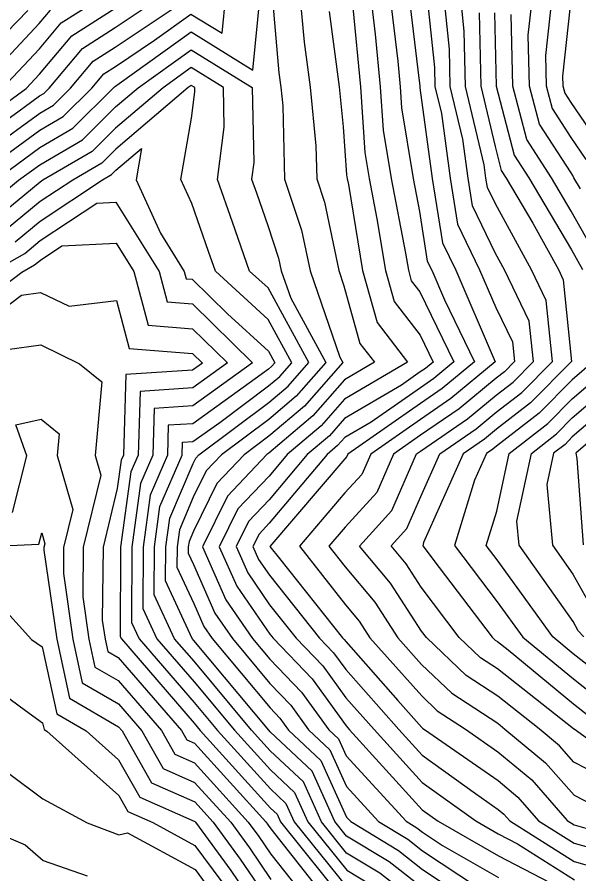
# Model space of a CAD drawing. Extents: x 42655 to 43811, y -141820 to -141156.
# Drawn here: x 43136.6 to 43174.3, y -141324.4 to -141266.9 of the extents above; entities that cross this region are included whole.
import ezdxf

# ---------------------------------------------------------------- set-up
doc = ezdxf.new("R2010")
doc.units = 0
doc.layers.add('ZE_HICN', color=7, linetype='Continuous')
doc.layers.add('ZE_LWCN', color=7, linetype='Continuous')

msp = doc.modelspace()

# ---------------------------------------------------------------- linework, layer by layer
at = {"layer": 'ZE_HICN'}
for points in [[(43135.141, -141277.869), (43138.171, -141275.662), (43140.383, -141274.369), (43143.096, -141271.669), (43143.169, -141271.583), (43143.24, -141271.537), (43143.479, -141271.376), (43148.311, -141267.904), (43152.45, -141270.462), (43152.95, -141265.46)], [(43135.648, -141271.704), (43138.14, -141269.044), (43139.601, -141267.302), (43142.405, -141265.51)], [(43153.741, -141265.456), (43154.206, -141270.654), (43154.336, -141271.616), (43154.462, -141272.875), (43154.588, -141277.778), (43155.719, -141281.2), (43156.288, -141283.932), (43158.294, -141289.728), (43158.488, -141290.085), (43155.923, -141293.011), (43153.526, -141295.04), (43151.872, -141296.278), (43150.036, -141298.205), (43148.468, -141301.411), (43148.174, -141302.099), (43148.125, -141302.459), (43148.123, -141302.885), (43148.479, -141303.653), (43149.904, -141306.905), (43151.08, -141308.608), (43153.604, -141311.636), (43154.991, -141313.08), (43156.197, -141314.746), (43157.611, -141316.074), (43158.725, -141318.542), (43160.879, -141320.887), (43162.838, -141322.078), (43163.833, -141322.852), (43167.516, -141325.302)], [(43161.636, -141265.419), (43162.167, -141269.862), (43162.327, -141271.579), (43162.426, -141272.999), (43163.208, -141277.737), (43163.632, -141279.947), (43164.154, -141283.282), (43164.453, -141283.894), (43165.311, -141285.891), (43167.321, -141290.043), (43165.16, -141291.837), (43163.692, -141292.844), (43158.82, -141296.246), (43158.751, -141296.404), (43158.621, -141296.546), (43153.601, -141302.433), (43154.243, -141303.252), (43158.476, -141308.573), (43158.585, -141308.686), (43158.679, -141308.817), (43162.179, -141312.772), (43163.794, -141314.583), (43163.853, -141314.639), (43163.96, -141314.71), (43168.899, -141318.145), (43170.221, -141319.248), (43171.61, -141320.836), (43174.007, -141322.344), (43177.111, -141323.218)], [(43173.743, -141266.161), (43173.228, -141270.876), (43173.243, -141271.527), (43173.369, -141272.014), (43173.773, -141272.635), (43175.667, -141275.401)], [(43167.633, -141266.631), (43167.738, -141271.553), (43168.699, -141275.598), (43169.117, -141277.212), (43169.44, -141277.708), (43171.241, -141280.749), (43172.942, -141283.854), (43173.269, -141284.531), (43173.817, -141290.013), (43171.067, -141292.796), (43168.788, -141294.564), (43167.987, -141295.229), (43166.557, -141296.209), (43163.908, -141302.176), (43163.843, -141302.385), (43164.955, -141303.847), (43168.502, -141308.526), (43168.699, -141308.714), (43168.855, -141308.817), (43169.566, -141309.378), (43173.963, -141313), (43176.061, -141314.653)], [(43134.933, -141284.033), (43137.166, -141282.765), (43138.2, -141281.911), (43141.981, -141279.406), (43143.276, -141279.337), (43146.162, -141283.98), (43146.704, -141286.026), (43148.396, -141286.162), (43152.442, -141290.113), (43148.429, -141292.997), (43145.838, -141293.168), (43145.738, -141296.307), (43144.927, -141298.204), (43144.339, -141302.477), (43144.319, -141307.537), (43144.829, -141308.637), (43148.522, -141312.908), (43150.078, -141314.775), (43153.637, -141318.709), (43154.667, -141319.675), (43155.225, -141320.913), (43158.757, -141325.307)], [(43178.953, -141292.021), (43174.111, -141296.174), (43174.174, -141296.522), (43174.6, -141302.334)], [(43133.209, -141302.507), (43138.102, -141302.271), (43138.292, -141301.522), (43138.504, -141302.252), (43138.442, -141302.504), (43138.441, -141302.677), (43139.298, -141308.663), (43140.158, -141312.625), (43143.442, -141314.528), (43143.682, -141314.805), (43145.655, -141318.299), (43148.553, -141319.578), (43149.788, -141320.939), (43151.61, -141323.412), (43153.674, -141326.472)]]:
    msp.add_lwpolyline(points, dxfattribs=at)
at = {"layer": 'ZE_LWCN'}
for points in [[(43133.084, -141275.89), (43137.122, -141272.952), (43138.155, -141272.2), (43138.438, -141272.035), (43138.785, -141271.689), (43141.028, -141269.014), (43143.221, -141267.612), (43146.374, -141265.491)], [(43133.541, -141277.877), (43138.165, -141274.508), (43139.735, -141273.591), (43141.659, -141271.676), (43142.455, -141270.727), (43143.233, -141270.229), (43145.865, -141268.458), (43148.305, -141266.705), (43150.395, -141267.996), (43150.648, -141265.471)], [(43134.78, -141275.816), (43138.16, -141273.354), (43139.086, -141272.813), (43140.222, -141271.682), (43141.742, -141269.87), (43143.227, -141268.921), (43148.252, -141265.54)], [(43155.605, -141265.448), (43155.887, -141268.599), (43156.293, -141271.607), (43156.687, -141275.544), (43156.744, -141277.768), (43157.257, -141279.32), (43158.215, -141283.923), (43158.567, -141284.939), (43159.635, -141288.808), (43160.613, -141290.075), (43158.597, -141291.257), (43156.477, -141293.676), (43153.532, -141296.169), (43153.395, -141296.271), (43150.744, -141299.054), (43149.081, -141302.454), (43150.639, -141306.007), (43152.429, -141308.601), (43153.597, -141310.002), (43155.71, -141312.201), (43157.546, -141314.74), (43158.2, -141315.354), (43158.715, -141316.495), (43162.743, -141320.878), (43163.462, -141321.315), (43163.827, -141321.599), (43165.179, -141322.499), (43168.93, -141324.655)], [(43160.351, -141265.425), (43160.666, -141268.062), (43160.995, -141271.585), (43161.198, -141274.501), (43161.733, -141277.744), (43162.692, -141282.748), (43162.884, -141283.901), (43163.077, -141284.599), (43163.657, -141285.351), (43165.931, -141290.05), (43164.595, -141291.159), (43163.687, -141291.782), (43160.388, -141294.085), (43158.615, -141295.125), (43158.138, -141295.669), (43157.449, -141296.252), (43153.554, -141300.881), (43152.867, -141301.601), (43152.458, -141302.438), (43152.841, -141303.313), (43153.57, -141304.369), (43156.92, -141308.58), (43157.866, -141309.565), (43158.688, -141310.701), (43162.242, -141314.718), (43163.803, -141316.435), (43167.384, -141319.017), (43168.908, -141320.076), (43169.286, -141320.392), (43169.683, -141320.845), (43174.013, -141323.57), (43176.298, -141324.213)], [(43162.921, -141265.413), (43163.59, -141271.012), (43163.642, -141271.512), (43163.643, -141271.572), (43163.664, -141271.659), (43164.485, -141277.731), (43165.162, -141282.049), (43166.058, -141283.886), (43168.634, -141289.877), (43168.711, -141290.037), (43165.726, -141292.516), (43163.697, -141293.907), (43160.357, -141296.239), (43159.758, -141297.612), (43158.632, -141298.845), (43155.58, -141302.424), (43158.668, -141306.356), (43159.591, -141307.455), (43160.305, -141308.564), (43163.784, -141312.466), (43164.822, -141313.454), (43166.71, -141314.697), (43168.89, -141316.213), (43171.156, -141318.105), (43173.537, -141320.827), (43174.001, -141321.119), (43177.925, -141322.224)], [(43164.126, -141265.407), (43164.64, -141270.291), (43164.667, -141271.568), (43165.097, -141273.378), (43165.685, -141277.726), (43166.17, -141280.817), (43167.663, -141283.879), (43168.75, -141286.407), (43169.858, -141288.702), (43169.991, -141290.031), (43169.325, -141290.705), (43168.772, -141291.134), (43166.291, -141293.194), (43163.702, -141294.969), (43161.894, -141296.231), (43160.766, -141298.821), (43158.643, -141301.145), (43157.56, -141302.414), (43158.656, -141303.81), (43160.641, -141306.172), (43162.176, -141308.555), (43163.774, -141310.348), (43165.791, -141312.269), (43168.881, -141314.303), (43169.364, -141314.684), (43172.091, -141316.961), (43173.992, -141319.134), (43177.249, -141320.81)], [(43177.242, -141318.587), (43173.981, -141316.91), (43173.026, -141315.818), (43171.656, -141314.674), (43168.873, -141312.474), (43166.761, -141311.084), (43164.096, -141308.546), (43163.764, -141308.108), (43161.69, -141304.888), (43159.603, -141302.405), (43161.773, -141300.029), (43163.431, -141296.224), (43163.707, -141296.032), (43166.857, -141293.872), (43168.778, -141292.277), (43169.905, -141291.402), (43171.266, -141290.025), (43170.995, -141287.312), (43169.333, -141283.871), (43168.733, -141282.775), (43167.177, -141279.584), (43166.885, -141277.72), (43166.53, -141275.098), (43165.691, -141271.563), (43165.638, -141269.071), (43165.252, -141265.402)], [(43179.076, -141318.376), (43174.003, -141314.702), (43173.971, -141314.685), (43173.962, -141314.674), (43173.948, -141314.663), (43168.864, -141310.645), (43167.73, -141309.899), (43166.299, -141308.536), (43163.75, -141305.173), (43162.74, -141303.605), (43161.723, -141302.395), (43162.78, -141301.237), (43163.721, -141299.078), (43164.992, -141296.217), (43167.422, -141294.551), (43168.783, -141293.421), (43170.486, -141292.099), (43172.542, -141290.019), (43172.132, -141285.921), (43171.138, -141283.863), (43168.717, -141279.443), (43168.185, -141278.352), (43168.085, -141277.714), (43167.964, -141276.817), (43166.715, -141271.558), (43166.636, -141267.851), (43166.377, -141265.397)], [(43174.42, -141278.435), (43173.984, -141277.687), (43173.919, -141277.538), (43173.796, -141277.357), (43171.668, -141274.093), (43171.006, -141271.538), (43170.928, -141268.118), (43171.228, -141265.374)], [(43172.529, -141265.368), (43172.078, -141269.497), (43172.124, -141271.533), (43172.518, -141273.053), (43173.784, -141274.996), (43174.793, -141276.469)], [(43159.165, -141266.262), (43159.663, -141271.591), (43159.97, -141276.002), (43160.259, -141277.751), (43160.775, -141280.449), (43161.351, -141283.909), (43161.929, -141286.002), (43163.671, -141288.258), (43164.541, -141290.056), (43164.03, -141290.481), (43163.682, -141290.719), (43162.419, -141291.601), (43158.609, -141293.836), (43157.584, -141295.004), (43156.103, -141296.259), (43153.546, -141299.296), (43152.16, -141300.752), (43151.332, -141302.444), (43152.107, -141304.211), (43153.579, -141306.344), (43155.364, -141308.587), (43157.147, -141310.444), (43158.697, -141312.586), (43160.59, -141314.726), (43163.812, -141318.269), (43167.401, -141320.856), (43168.916, -141321.727), (43170.196, -141322.39), (43174.019, -141324.795)], [(43133.06, -141270.887), (43137.353, -141266.471)], [(43133.078, -141274.734), (43137.253, -141271.696), (43138.148, -141270.741), (43140.314, -141268.158), (43143.215, -141266.304)], [(43134.043, -141271.711), (43138.132, -141267.346), (43138.887, -141266.446)], [(43157.568, -141266.544), (43158.25, -141271.598), (43158.517, -141274.267), (43158.742, -141277.504), (43158.784, -141277.758), (43158.859, -141278.15), (43159.819, -141283.916), (43160.782, -141287.405), (43162.835, -141290.064), (43158.603, -141292.547), (43157.031, -141294.34), (43154.757, -141296.265), (43153.539, -141297.712), (43151.452, -141299.903), (43150.206, -141302.449), (43151.373, -141305.109), (43153.589, -141308.319), (43153.808, -141308.595), (43156.429, -141311.322), (43158.706, -141314.471), (43158.938, -141314.733), (43163.82, -141320.103), (43164.882, -141320.868), (43168.923, -141323.191), (43172.337, -141324.959)], [(43168.657, -141266.619), (43168.77, -141271.548), (43169.968, -141276.172), (43170.964, -141277.701), (43173.82, -141282.524), (43174.563, -141283.846)], [(43176.009, -141283.84), (43173.808, -141279.924), (43172.487, -141277.694), (43170.818, -141275.133), (43169.888, -141271.543), (43169.778, -141266.738)], [(43134.572, -141279.653), (43136.741, -141277.861), (43138.176, -141276.816), (43141.032, -141275.147), (43143.246, -141272.943), (43144.757, -141271.661), (43148.316, -141269.103), (43152.399, -141271.625), (43152.517, -141276.669), (43152.373, -141277.788), (43152.69, -141278.706), (43153.46, -141280.897), (43154.181, -141283.081), (43154.361, -141283.941), (43154.993, -141285.767), (43157.348, -141290.09), (43155.369, -141292.347), (43153.521, -141293.912), (43150.348, -141296.286), (43149.329, -141297.356), (43148.457, -141299.137), (43147.525, -141301.32), (43147.368, -141302.462), (43147.362, -141303.815), (43148.491, -141306.253), (43149.17, -141307.803), (43149.73, -141308.614), (43153.612, -141313.271), (43154.273, -141313.959), (43154.847, -141314.753), (43157.022, -141316.794), (43158.734, -141320.59), (43159.015, -141320.896), (43162.214, -141322.841), (43163.839, -141324.105), (43168.214, -141327.015)], [(43163.845, -141325.357), (43161.591, -141323.604), (43158.74, -141321.871), (43157.961, -141320.901), (43156.434, -141317.514), (43153.619, -141314.873), (43153.516, -141314.759), (43148.503, -141308.745), (43148.395, -141308.62), (43146.601, -141304.746), (43146.61, -141302.466), (43146.876, -141300.541), (43148.447, -141296.863), (43148.621, -141296.507), (43148.825, -141296.293), (43153.516, -141292.783), (43154.816, -141291.683), (43156.207, -141290.095), (43153.479, -141285.089), (43152.236, -141283.951), (43151.084, -141280.67), (43150.091, -141277.799), (43150.541, -141274.299), (43150.479, -141271.634), (43148.322, -141270.302), (43146.441, -141271.653), (43143.253, -141274.36), (43141.68, -141275.925), (43138.381, -141277.854), (43138.182, -141277.986), (43135.22, -141280.431)], [(43163.851, -141326.61), (43160.967, -141324.367), (43158.746, -141323.016), (43157.049, -141320.905), (43155.845, -141318.235), (43153.625, -141316.152), (43152.37, -141314.764), (43148.509, -141310.133), (43147.206, -141308.626), (43145.841, -141305.676), (43145.853, -141302.469), (43146.226, -141299.762), (43147.706, -141296.298), (43147.733, -141295.442), (43148.44, -141295.395), (43150.234, -141294.106), (43153.51, -141291.654), (43154.262, -141291.018), (43155.066, -141290.101), (43153.489, -141287.207), (43149.945, -141283.962), (43149.478, -141282.634), (43148.365, -141279.415), (43147.635, -141277.81), (43148.338, -141273.699), (43148.565, -141271.929), (43148.559, -141271.643), (43148.328, -141271.501), (43148.126, -141271.645), (43143.26, -141275.777), (43142.329, -141276.703), (43140.376, -141277.844), (43138.188, -141279.294), (43135.869, -141281.209)], [(43136.517, -141281.987), (43138.194, -141280.602), (43142.371, -141277.835), (43142.977, -141277.481), (43143.266, -141277.193), (43144.981, -141275.738), (43144.624, -141277.824), (43146.26, -141281.418), (43147.847, -141283.972), (43147.978, -141284.468), (43148.389, -141284.501), (43150.759, -141286.816), (43153.499, -141289.325), (43153.925, -141290.106), (43153.708, -141290.354), (43153.505, -141290.526), (43152.62, -141291.188), (43148.434, -141294.196), (43146.786, -141294.305), (43146.722, -141296.303), (43145.577, -141298.983), (43145.096, -141302.473), (43145.08, -141306.606), (43146.017, -141308.631), (43148.516, -141311.52), (43151.224, -141314.77), (43153.631, -141317.43), (43155.256, -141318.955), (43156.137, -141320.909), (43158.751, -141324.161), (43160.343, -141325.13)], [(43133.136, -141286.91), (43136.969, -141284.023), (43137.815, -141283.543), (43138.206, -141283.219), (43139.639, -141282.27), (43143.289, -141282.076), (43144.477, -141283.988), (43145.43, -141287.585), (43148.404, -141287.823), (43150.757, -141290.121), (43148.423, -141291.799), (43144.891, -141292.032), (43144.753, -141296.312), (43144.278, -141297.425), (43143.582, -141302.48), (43143.558, -141308.467), (43143.64, -141308.642), (43148.529, -141314.296), (43148.932, -141314.78), (43153.643, -141319.988), (43154.078, -141320.395), (43154.313, -141320.918), (43158.762, -141326.452)], [(43133.143, -141288.428), (43136.945, -141285.564), (43138.217, -141285.391), (43140.129, -141286.319), (43143.307, -141285.939), (43144.155, -141289.143), (43148.412, -141289.484), (43149.072, -141290.129), (43148.417, -141290.6), (43143.943, -141290.895), (43143.769, -141296.317), (43143.629, -141296.646), (43143.366, -141298.55), (43142.407, -141302.486), (43142.357, -141307.375), (43142.539, -141308.648), (43142.722, -141309.49), (43143.42, -141309.895), (43147.667, -141314.786), (43148.019, -141315.409), (43148.535, -141315.636), (43153.329, -141320.922), (43153.48, -141321.127), (43153.65, -141321.379), (43158.14, -141327.062)], [(43133.702, -141289.53), (43138.233, -141288.912), (43140.819, -141290.168), (43142.327, -141291.379), (43141.88, -141296.325), (43142.265, -141297.652), (43141.085, -141302.492), (43141.051, -141305.809), (43141.459, -141308.653), (43141.867, -141310.535), (43143.427, -141311.439), (43146.339, -141314.792), (43147.231, -141316.372), (43148.541, -141316.95), (43152.149, -141320.928), (43152.857, -141321.888), (43153.658, -141323.077), (43156.812, -141327.069)], [(43175.311, -141290.006), (43173.861, -141291.253), (43171.648, -141293.492), (43168.794, -141295.707), (43168.553, -141295.907), (43168.123, -141296.202), (43167.326, -141297.996), (43165.972, -141302.375), (43168.843, -141306.149), (43170.55, -141308.516), (43173.955, -141311.321), (43178.172, -141314.643)], [(43176.703, -141311.813), (43173.947, -141309.642), (43172.569, -141308.507), (43168.829, -141303.323), (43168.101, -141302.365), (43168.814, -141300.059), (43169.644, -141296.195), (43172.229, -141294.189), (43173.867, -141292.531), (43176.812, -141289.999)], [(43174.656, -141308.497), (43174.278, -141308.089), (43173.937, -141307.478), (43170.304, -141302.355), (43170.155, -141300.735), (43171.132, -141296.188), (43172.81, -141294.886), (43173.873, -141293.81), (43178.313, -141289.992)], [(43176.891, -141292.498), (43173.879, -141295.088), (43173.39, -141295.583), (43172.619, -141296.181), (43172.171, -141298.27), (43172.546, -141302.344), (43173.922, -141304.285), (43175.327, -141306.806)], [(43136.332, -141300.147), (43137.297, -141296.347), (43136.549, -141294.28), (43138.257, -141293.901), (43139.468, -141294.874), (43139.336, -141296.337), (43140.385, -141299.952), (43139.764, -141302.498), (43139.746, -141304.243), (43140.378, -141308.658), (43141.013, -141311.58), (43143.434, -141312.984), (43145.01, -141314.799), (43146.443, -141317.336), (43148.547, -141318.264), (43150.968, -141320.933), (43152.234, -141322.65), (43153.666, -141324.775)], [(43135.315, -141306.151), (43137.619, -141308.671), (43138.328, -141309.177), (43139.303, -141313.67), (43141.281, -141314.816), (43143.452, -141316.757), (43144.867, -141319.263), (43148.56, -141320.892), (43148.607, -141320.945), (43150.987, -141324.174), (43152.952, -141327.087)], [(43133.247, -141310.535), (43137.206, -141313.452), (43138.352, -141314.27), (43138.449, -141314.715), (43138.645, -141314.829), (43143.463, -141319.137), (43144.079, -141320.227), (43145.736, -141320.958), (43148.567, -141322.498), (43150.364, -141324.936)], [(43136.058, -141317.639), (43138.376, -141319.363), (43141.344, -141320.979), (43143.476, -141321.788), (43144.038, -141321.647), (43148.575, -141324.115), (43149.741, -141325.698)], [(43133.771, -141321.014), (43137.181, -141322.463), (43138.396, -141323.502), (43141.333, -141324.53)]]:
    msp.add_lwpolyline(points, dxfattribs=at)

doc.saveas('drawing.dxf')
